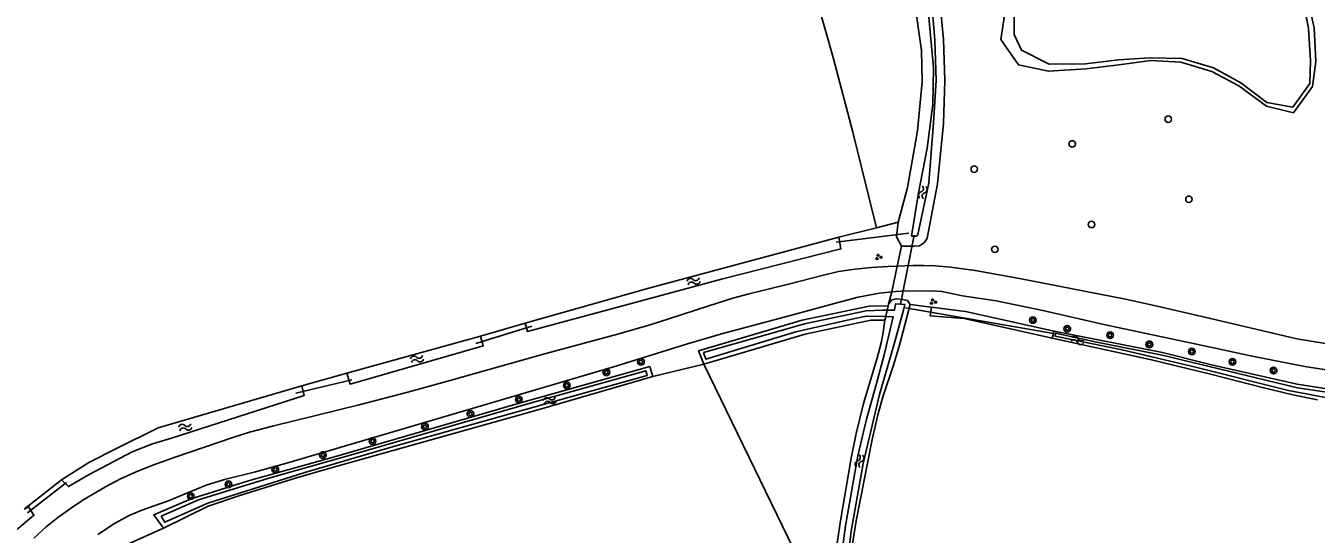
# Model space of a CAD drawing. Extents: x 135999 to 138000, y 396000 to 398501.
# Drawn here: x 136858.7 to 137012.6, y 397369.5 to 397430.1 of the extents above; entities that cross this region are included whole.
import ezdxf

# ---------------------------------------------------------------- set-up
doc = ezdxf.new("R2010")
doc.units = 0
for name, color, linetype in [('gg-afsc-draadraster', 7, 'Continuous'), ('gg-afsc-lijn draadraster', 7, 'Continuous'), ('gg-bbg-hoogspanningsmast', 7, 'Continuous'), ('gg-knt-bronhoudergrens', 7, 'Continuous'), ('gg-knt-onverhard', 7, 'Continuous'), ('gg-kntw-bovenkant insteek waterloop', 7, 'Continuous'), ('gg-kntw-waterlijn', 7, 'Continuous'), ('gg-kwrk-duiker nz buis', 7, 'Continuous'), ('gt-grn-groengrens', 7, 'Continuous'), ('gt-grn-vlakafsluiter', 7, 'Continuous'), ('gt-grn-weggrens', 7, 'Continuous'), ('gt-symb-boom', 7, 'Continuous'), ('gt-symb-groenvak', 7, 'Continuous'), ('gt-symb-watersymbool', 7, 'Continuous'), ('gx-grn-maaiveld', 7, 'Continuous')]:
    doc.layers.add(name, color=color, linetype=linetype)

# ---------------------------------------------------------------- blocks, each defined once
blk = doc.blocks.new('gt0-BOOM')
at = {"layer": 'gt-symb-boom'}
for radius in [0.4, 0.2]:
    blk.add_circle((0, 0), radius, dxfattribs=at)
blk = doc.blocks.new('gt0-WA')
at = {"layer": 'gt-symb-watersymbool'}
for centre, start, end in [((-0.32, 0.02), 28.0725, 151.9275), ((0.43, 0.42), 208.0725, 331.9275), ((-0.32, -0.43), 28.0725, 151.9275), ((0.43, -0.03), 208.0725, 331.9275)]:
    blk.add_arc(centre, 0.425, start, end, dxfattribs=at)
blk = doc.blocks.new('gt0-GRVAK')
at = {"layer": 'gt-symb-groenvak'}
for p, q in [((-0.11, 0.19), (-0.23, 0.24)), ((-0.18, 0.15), (0.09, 0.15)), ((-0.09, 0.21), (-0.16, 0.32)), ((-0.05, 0.21), (-0.05, 0.39)), ((0, 0.21), (0.06, 0.32)), ((0.02, 0.19), (0.13, 0.24)), ((0.26, -0.05), (0.2, 0.06)), ((0.3, -0.05), (0.3, 0.13)), ((0.35, -0.05), (0.41, 0.06)), ((-0.24, -0.23), (-0.36, -0.18)), ((-0.32, -0.26), (-0.05, -0.26)), ((-0.23, -0.21), (-0.29, -0.1)), ((-0.18, -0.2), (-0.18, -0.02)), ((-0.14, -0.21), (-0.07, -0.1)), ((-0.12, -0.23), (0, -0.18)), ((0.24, -0.07), (0.12, -0.02)), ((0.17, -0.11), (0.44, -0.11)), ((0.37, -0.07), (0.49, -0.02))]:
    blk.add_line(p, q, dxfattribs=at)

msp = doc.modelspace()

# ---------------------------------------------------------------- linework, layer by layer
at = {"layer": 'gg-afsc-draadraster'}
msp.add_lwpolyline([(137008.88, 397439.77), (137010.63, 397436.94), (137011.56, 397433.5), (137012.33, 397429.88), (137012.53, 397425.87), (137012.15, 397422.86), (137009.88, 397419.74), (137006.68, 397420.54), (137003.36, 397422.94), (137000.13, 397424.67), (136996.45, 397425.77), (136992.87, 397425.96), (136989.04, 397425.46), (136985.15, 397424.97), (136980.66, 397424.69), (136977.08, 397425.47), (136974.96, 397428.47), (136975.51, 397431.86)], dxfattribs=at)
at = {"layer": 'gg-afsc-lijn draadraster'}
msp.add_lwpolyline([(136980.66, 397424.69), (136985.15, 397424.97), (136989.04, 397425.46), (136992.87, 397425.96), (136996.45, 397425.77), (137000.13, 397424.67), (137003.36, 397422.94), (137006.68, 397420.54), (137009.88, 397419.74), (137012.15, 397422.86), (137012.53, 397425.87), (137012.33, 397429.88), (137011.56, 397433.5), (137010.63, 397436.94), (137008.88, 397439.77), (137005.89, 397441.79), (137002.02, 397442.3), (136989.87, 397438.7), (136982.3, 397435.78), (136979.04, 397434.26), (136975.51, 397431.86), (136974.96, 397428.47), (136977.08, 397425.47), (136980.66, 397424.69)], dxfattribs=at)
at = {"layer": 'gg-bbg-hoogspanningsmast'}
for centre, start, end in [((136994.95, 397418.99), 360, 180), ((136994.95, 397418.99), 180, 0), ((136983.5, 397416.03), 0, 180), ((136983.5, 397416.03), 180, 0), ((136971.81, 397413.02), 0, 180), ((136971.81, 397413.02), 180, 0), ((136997.41, 397409.43), 0, 180), ((136997.41, 397409.43), 180, 0), ((136985.79, 397406.44), 0, 180), ((136985.79, 397406.44), 180, 360), ((136974.27, 397403.47), 0, 180), ((136974.27, 397403.47), 180, 0)]:
    msp.add_arc(centre, 0.387, start, end, dxfattribs=at)
at = {"layer": 'gg-knt-bronhoudergrens'}
for points in [[(136981.11, 397392.89), (136970.62, 397395.23), (136966.55, 397395.55)], [(136939.55, 397389.79), (136952.29, 397363.59), (136954.7, 397361.83)]]:
    msp.add_lwpolyline(points, dxfattribs=at)
at = {"layer": 'gg-knt-onverhard'}
for p, q in [((136962.62, 397401.46), (136964.5, 397401.53)), ((136964.5, 397401.53), (136965.13, 397401.55))]:
    msp.add_line(p, q, dxfattribs=at)
for points in [[(136862.51, 397371.52), (136864.13, 397372.68), (136865.62, 397373.65), (136868.2, 397375.18), (136869.97, 397376.1), (136871.85, 397376.95), (136873.71, 397377.69), (136876.49, 397378.69), (136883.37, 397381.06), (136885.38, 397381.66), (136888.28, 397382.42), (136898.47, 397384.92), (136904.27, 397386.43), (136909.16, 397387.78), (136920.7, 397391.07), (136929.43, 397393.41), (136933.27, 397394.51), (136935.39, 397395.18), (136940.14, 397396.75), (136943, 397397.64), (136944.81, 397398.14), (136949.67, 397399.31), (136953.68, 397400.37), (136955.63, 397400.82), (136957.62, 397401.11), (136959.56, 397401.29), (136961.56, 397401.42), (136962.62, 397401.46)], [(136961.97, 397398.4), (136960.51, 397398.24), (136957.96, 397397.76), (136956.02, 397397.27), (136949.56, 397395.49), (136941.83, 397393.43), (136937.6, 397392.19), (136929.06, 397389.53), (136889.95, 397378.01), (136886.1, 397376.95), (136882.39, 397376.02), (136880.21, 397375.35), (136875.58, 397373.46), (136872.53, 397372.38), (136871.03, 397371.74), (136869.27, 397370.78), (136867.29, 397369.5)], [(137000, 397391.8), (136987.27, 397394.51), (136979.99, 397396.18), (136974.43, 397397.33), (136970.41, 397397.93), (136967.96, 397398.43), (136966.73, 397398.52), (136963.13, 397398.48), (136962.5, 397398.46), (136961.97, 397398.4)], [(137036.43, 397390.88), (137034.54, 397390.54), (137033.54, 397390.43), (137031.7, 397390.34), (137029.7, 397390.39), (137027.7, 397390.52), (137021.93, 397391.02), (137018.83, 397391.43), (137010.29, 397392.82), (137000, 397395.21)], [(137000, 397391.8), (137004.97, 397390.73), (137011.24, 397389.5), (137014.06, 397389.07)], [(136859.65, 397369.05), (136861.12, 397370.39), (136862.51, 397371.52)]]:
    msp.add_lwpolyline(points, dxfattribs=at)
at = {"layer": 'gg-kntw-bovenkant insteek waterloop'}
for p, q in [((136964.68, 397403.85), (136963.12, 397403.86)), ((136961.6, 397396.94), (136961.54, 397396.73)), ((136912.94, 397393.13), (136897, 397388.72)), ((136981.11, 397392.89), (136981.33, 397393.72)), ((136933.11, 397389.51), (136933.48, 397388.32)), ((136875.13, 397370.24), (136880.45, 397372.86))]:
    msp.add_line(p, q, dxfattribs=at)
for points in [[(136945.02, 397492.98), (136945.65, 397490.51), (136948.35, 397485.66), (136953.44, 397475.99), (136956.34, 397470.75), (136957.69, 397468.4), (136959.17, 397466.29), (136961.23, 397463.59), (136961.98, 397462.4), (136962.7, 397461.05), (136963.35, 397459.27), (136963.97, 397456.8), (136965.24, 397449.91), (136966.33, 397442.22), (136967.05, 397438.17), (136967.64, 397433.91), (136968.13, 397428.47), (136968.31, 397423.58), (136968.14, 397418.45), (136967.44, 397411.26), (136966.19, 397404.8), (136965.87, 397404.3), (136965.28, 397403.87), (136964.68, 397403.85)], [(136962.74, 397406.71), (136963.84, 397410.82), (136965.06, 397417.61), (136965.59, 397423.42), (136965.5, 397427.15), (136964.7, 397433.06), (136963.77, 397438.86), (136962.46, 397447.96), (136961.2, 397453.52), (136960.42, 397456.3), (136959.84, 397457.84), (136959.31, 397458.55), (136957.73, 397461.39), (136955.01, 397466.25), (136951.77, 397472.13), (136944.19, 397485.17), (136943.03, 397487.64)], [(136980.73, 397425.55), (136985.06, 397425.59), (136989.03, 397426.06), (136992.75, 397426.29), (136996.62, 397426.21), (137000.36, 397425.09), (137003.62, 397423.32), (137006.69, 397420.95), (137009.79, 397420.41), (137011.82, 397423.22), (137011.93, 397425.94), (137011.68, 397429.79), (137011, 397433.33), (137010.38, 397436.76), (137008.46, 397439.43), (137005.75, 397441.19), (137002.04, 397441.88), (136990.05, 397438.2), (136982.32, 397435), (136979.16, 397433.75), (136976.55, 397431.28), (136976.56, 397429.08), (136977.43, 397427.19), (136980.73, 397425.55)], [(137000.12, 397389.71), (137010.32, 397387.39), (137018.65, 397386.09), (137022.98, 397385.61), (137025.43, 397385.36), (137027.53, 397385.23), (137028.99, 397385.11), (137030.99, 397385.14), (137033.13, 397385.32), (137037.93, 397385.98), (137039.78, 397386.33), (137041.72, 397386.82), (137044.4, 397387.67), (137047.24, 397388.65), (137049.31, 397389.49), (137051.12, 397390.35), (137055.82, 397392.79), (137061.24, 397395.36), (137064.46, 397397), (137067.07, 397398.48), (137076.28, 397403.99), (137091.45, 397412.89)], [(136963.12, 397403.86), (136962.54, 397404.96), (136962.74, 397406.71)], [(136918.26, 397394.67), (136918.53, 397393.67), (136941.67, 397399.93), (136955.9, 397403.51), (136955.65, 397404.9)], [(136955.65, 397404.9), (136932.98, 397398.85), (136918.26, 397394.67)], [(136961.54, 397396.73), (136959.28, 397396.71), (136951.28, 397395.03), (136938.94, 397391.37), (136939.55, 397389.79)], [(136964.16, 397396.89), (136962.91, 397392.05), (136962.18, 397389.67), (136960.91, 397385.88), (136960.3, 397383.75), (136959.65, 397380.82), (136957.72, 397371.1), (136957.24, 397368.13)], [(136939.55, 397389.79), (136951.63, 397393.37), (136959.47, 397395.01), (136961.16, 397395.03)], [(136954.7, 397361.83), (136955.26, 397367.14), (136955.85, 397371.1), (136957.14, 397378.59), (136957.74, 397381.53), (136958.62, 397385.11), (136960.18, 397390.38), (136960.69, 397392.32), (136960.89, 397393.3), (136961.16, 397395.03)], [(136897, 397388.72), (136897.36, 397387.4), (136913.26, 397391.98), (136912.94, 397393.13)], [(137000, 397388.59), (136992.93, 397390.3), (136981.11, 397392.89)], [(136981.33, 397393.72), (136994.27, 397391.16), (137000.12, 397389.71)], [(136933.11, 397389.51), (136917.42, 397385.09), (136895.24, 397378.65), (136885.37, 397375.91), (136878.42, 397373.75)], [(136880.45, 397372.86), (136884.24, 397374.13), (136890.98, 397376.24), (136894.82, 397377.36), (136919.9, 397384.37), (136933.48, 397388.32)], [(137012.73, 397385.52), (137009.8, 397386.14), (137006.18, 397387), (137000, 397388.59)], [(136891.61, 397387.22), (136874.49, 397382.2), (136869.43, 397379.71), (136866.23, 397378.06), (136862.96, 397375.99)], [(136862.96, 397375.99), (136863.77, 397375.19), (136866.27, 397376.65), (136871.37, 397379.32), (136873.82, 397380.28), (136876.09, 397380.96), (136891.9, 397386.06), (136891.61, 397387.22)], [(136858.51, 397372.51), (136859.02, 397372.79), (136859.67, 397371.77), (136857.77, 397370.21), (136852.72, 397365.11), (136850.32, 397362.14), (136847.7, 397359.14), (136845.19, 397355.67), (136842.47, 397352.12), (136839.4, 397348.26), (136836.31, 397344.13), (136834.73, 397342.17), (136833.81, 397342.8)], [(136878.42, 397373.75), (136873.96, 397371.83), (136875.13, 397370.24)]]:
    msp.add_lwpolyline(points, dxfattribs=at)
at = {"layer": 'gg-kntw-waterlijn'}
for points in [[(136943.53, 397492.6), (136944.55, 397490.07), (136947.32, 397485.1), (136952.41, 397475.44), (136955.32, 397470.17), (136956.69, 397467.77), (136958.22, 397465.59), (136960.26, 397462.92), (136960.96, 397461.81), (136961.62, 397460.57), (136962.23, 397458.92), (136962.82, 397456.55), (136964.16, 397449.72), (136965.38, 397441.82), (136966.67, 397433.77), (136967.09, 397428.41), (136967.26, 397423.58), (136966.96, 397418.53), (136966.4, 397411.41), (136965.08, 397405.24), (136965, 397405.11), (136964.89, 397405.03), (136964.34, 397405.02)], [(136964.34, 397405.02), (136965.17, 397410.21), (136966.18, 397415.51), (136966.85, 397420.74), (136966.96, 397425.12), (136966.23, 397432.86), (136965.59, 397437.13), (136964.03, 397446.29), (136963.22, 397450.62), (136962.5, 397454.1), (136961.59, 397457.58), (136960.37, 397460.29), (136958.6, 397462.92), (136956.74, 397466.29), (136954.88, 397469.24), (136952.85, 397472.27), (136950.98, 397475.53), (136949.19, 397478.92), (136944.7, 397488.43)], [(136961.43, 397396.22), (136960.85, 397396.22), (136958.93, 397396.12), (136951.58, 397394.61), (136948.94, 397393.84), (136939.52, 397391.18)], [(136939.52, 397391.18), (136939.78, 397390.38), (136950.55, 397393.65), (136957.02, 397395.09), (136958.94, 397395.52), (136961.16, 397395.46), (136961.26, 397395.46)], [(137014.32, 397385.71), (137009.3, 397386.66), (136997.86, 397389.51), (136989.45, 397391.5), (136981.45, 397393.13), (136981.5, 397393.47)], [(136981.5, 397393.47), (136986.44, 397392.39), (136994.23, 397390.85), (137004.42, 397388.39), (137010.38, 397386.95), (137014.67, 397386.31)], [(136874.84, 397371.66), (136879.3, 397373.6), (136887.67, 397376.19), (136898.11, 397379.15), (136918.86, 397385.14), (136932.64, 397389), (136932.8, 397388.44), (136926.8, 397386.76), (136902.54, 397379.96), (136891.98, 397376.89), (136880.39, 397373.23), (136875.27, 397370.94), (136874.84, 397371.66)]]:
    msp.add_lwpolyline(points, dxfattribs=at)
at = {"layer": 'gg-kwrk-duiker nz buis'}
for p, q in [((136964.02, 397405.4), (136955.33, 397404.32)), ((136964.64, 397405.14), (136963.01, 397396.93)), ((136981.27, 397393.42), (136963.61, 397396.48)), ((136919.06, 397394.33), (136912.38, 397392.26)), ((136897.57, 397387.91), (136890.89, 397386.33)), ((136863.55, 397375.66), (136858.88, 397372.07))]:
    msp.add_line(p, q, dxfattribs=at)
at = {"layer": 'gt-grn-groengrens'}
for p, q in [((136963.12, 397403.86), (136962.62, 397401.46)), ((136961.6, 397396.94), (136961.97, 397398.4)), ((136966.34, 397396.62), (136964.16, 397396.89)), ((136966.71, 397396.57), (136966.34, 397396.62)), ((136966.55, 397395.55), (136966.71, 397396.57)), ((136918.26, 397394.67), (136912.94, 397393.13)), ((136933.48, 397388.32), (136939.55, 397389.79)), ((136897, 397388.72), (136891.61, 397387.22)), ((136862.96, 397375.99), (136858.51, 397372.51)), ((136869.7, 397367.81), (136875.13, 397370.24))]:
    msp.add_line(p, q, dxfattribs=at)
msp.add_lwpolyline([(136981.33, 397393.72), (136970.77, 397396.07), (136966.71, 397396.57)], dxfattribs=at)
at = {"layer": 'gt-grn-vlakafsluiter'}
for p, q in [((136961.26, 397395.46), (136961.43, 397396.22)), ((136961.43, 397396.22), (136961.54, 397396.73)), ((136961.16, 397395.03), (136961.26, 397395.46))]:
    msp.add_line(p, q, dxfattribs=at)
at = {"layer": 'gt-grn-weggrens'}
msp.add_line((136961.97, 397398.4), (136962.62, 397401.46), dxfattribs=at)
at = {"layer": 'gx-grn-maaiveld'}
for p, q in [((136962.74, 397406.71), (136960.16, 397406.05)), ((136960.16, 397406.05), (136955.65, 397404.9)), ((136965.76, 397401.54), (136965.13, 397401.55))]:
    msp.add_line(p, q, dxfattribs=at)
for points in [[(136925.51, 397533.4), (136930.33, 397518.59), (136931.82, 397511.42), (136932.73, 397505.23), (136936.06, 397492.99), (136939.36, 397481.36), (136954.97, 397426.34), (136957.31, 397417.42), (136960.16, 397406.05)], [(136965.76, 397401.54), (136967.13, 397401.51), (136968.96, 397401.36)], [(136968.96, 397401.36), (136971.93, 397400.96), (136977.2, 397400.01), (136989.85, 397397.54), (136993.63, 397396.71), (137000, 397395.21)], [(136961.6, 397396.94), (136961.99, 397397.47), (136962.58, 397397.55), (136963.26, 397397.51), (136963.86, 397397.38), (136964.16, 397396.89)], [(136961.43, 397396.22), (136962.31, 397396.22), (136962.43, 397396.99), (136963.01, 397396.93), (136963.52, 397396.89), (136963.37, 397396.22), (136962.21, 397392.05), (136960.49, 397386.18), (136958.57, 397377.95), (136957.14, 397369.89), (136956.58, 397365.15)], [(136955.72, 397365.16), (136956.47, 397370.5), (136957.91, 397378.87), (136958.96, 397383.22), (136960.14, 397387.48), (136961.08, 397390.89), (136962.12, 397395.43), (136961.26, 397395.46)]]:
    msp.add_lwpolyline(points, dxfattribs=at)

# ---------------------------------------------------------------- block references
at = {"layer": 'gt-symb-boom'}
for p in [(136978.8, 397395.03), (136982.9, 397394), (136988.01, 397393.24), (136992.69, 397392.14), (136997.76, 397391.29), (136932.06, 397390.06), (137002.6, 397390.06), (136927.93, 397388.82), (137007.51, 397389.03), (136923.22, 397387.26), (136917.5, 397385.56), (136911.72, 397383.85), (136906.3, 397382.34), (136900.05, 397380.62), (136894.13, 397378.95), (136888.45, 397377.23), (136882.86, 397375.46), (136878.37, 397374.05)]:
    msp.add_blockref('gt0-BOOM', p, dxfattribs=at)
at = {"layer": 'gt-symb-groenvak'}
for p in [(136960.39, 397402.55), (136966.89, 397397.22)]:
    msp.add_blockref('gt0-GRVAK', p, dxfattribs=at)
at = {"layer": 'gt-symb-watersymbool'}
for p, rotation in [((136965.66, 397410.21), 79.27469804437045), ((136938.28, 397399.64), 15.42597037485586), ((136984.09, 397392.63), -9.443474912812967), ((136905.3, 397390.4), 15.425970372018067), ((136921.12, 397385.43), 15.425970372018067), ((136877.66, 397382.26), 15.42597037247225), ((136958.15, 397378.28), -101.00666417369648)]:
    msp.add_blockref('gt0-WA', p, dxfattribs=dict(at, rotation=rotation))

doc.saveas('drawing.dxf')
